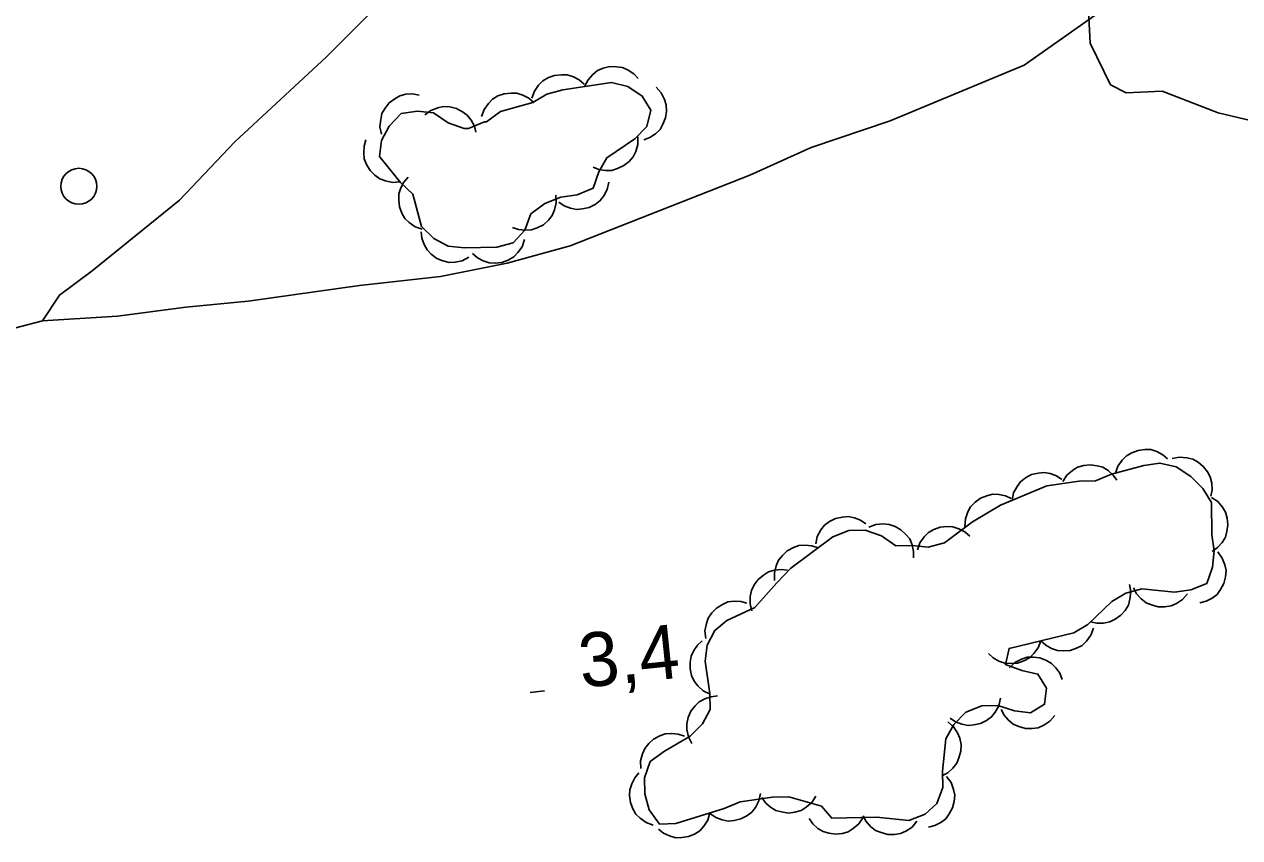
# Model space of a CAD drawing. Extents: x 336540 to 340074, y 5572036 to 5573747.
# Drawn here: x 338457.2 to 338524.7, y 5572582.6 to 5572627.7 of the extents above; entities that cross this region are included whole.
import ezdxf

# ---------------------------------------------------------------- set-up
doc = ezdxf.new("R2010")
doc.units = 0
for name, color, linetype in [('Niveau 2', 7, 'Continuous'), ('Niveau 22', 7, 'Continuous'), ('Niveau 3', 7, 'Continuous'), ('Niveau 36', 7, 'Continuous'), ('Niveau 44', 7, 'Continuous')]:
    doc.layers.add(name, color=color, linetype=linetype)

msp = doc.modelspace()

# ---------------------------------------------------------------- linework, layer by layer
at = {"layer": 'Niveau 2'}
msp.add_lwpolyline([(338552.32, 5572632.44), (338543.83, 5572626.58), (338537.41, 5572622.85), (338532.39, 5572621.93), (338529.84, 5572621.81), (338527.12, 5572621.98), (338523.53, 5572622.82), (338520.42, 5572624.03), (338518.41, 5572623.94), (338517.54, 5572624.38), (338516.41, 5572626.69), (338516.28, 5572629.24)], dxfattribs=at)
at = {"layer": 'Niveau 22'}
for points in [[(338477.87, 5572629.81), (338474.02, 5572625.94), (338468.94, 5572621.21), (338465.86, 5572617.97), (338461.02, 5572614.04), (338459.2, 5572612.7), (338458.26, 5572611.28)], [(338452.79, 5572609.84), (338458.26, 5572611.28), (338462.42, 5572611.54), (338466.21, 5572612.04), (338469.67, 5572612.37), (338475.85, 5572613.24), (338480.35, 5572613.73), (338484.06, 5572614.48), (338487.55, 5572615.44), (338497.52, 5572619.36), (338500.93, 5572620.9), (338505.32, 5572622.38), (338512.76, 5572625.47), (338517.01, 5572628.47)]]:
    msp.add_lwpolyline(points, dxfattribs=at)
at = {"layer": 'Niveau 3'}
msp.add_line((338485.32, 5572590.63), (338486.12, 5572590.72), dxfattribs=at)
at = {"layer": 'Niveau 36'}
msp.add_circle((338460.271, 5572618.742), 1, dxfattribs=at)
at = {"layer": 'Niveau 44'}
for points in [[(338488.35, 5572624.28), (338488.54, 5572624.66), (338488.81, 5572624.95), (338489.06, 5572625.17), (338489.39, 5572625.3), (338489.75, 5572625.39), (338490.13, 5572625.38), (338490.45, 5572625.34), (338490.77, 5572625.19), (338491.08, 5572624.98), (338491.32, 5572624.72)], [(338485.43, 5572623.64), (338485.57, 5572624.03), (338485.8, 5572624.36), (338486.03, 5572624.6), (338486.34, 5572624.78), (338486.68, 5572624.9), (338487.06, 5572624.94), (338487.39, 5572624.94), (338487.73, 5572624.82), (338488.05, 5572624.65), (338488.33, 5572624.42)], [(338482.79, 5572622.32), (338482.91, 5572622.32), (338483.68, 5572622.9), (338485.48, 5572623.39), (338486.26, 5572623.86), (338487.15, 5572624.1), (338489.85, 5572624.5), (338490.75, 5572624.29), (338491.55, 5572623.75), (338492.02, 5572622.97), (338491.81, 5572622.07), (338491.14, 5572621.38), (338489.59, 5572620.33), (338489.15, 5572619.54), (338488.83, 5572618.63), (338487.93, 5572618.27), (338487.04, 5572618.14), (338486.14, 5572617.79), (338485.36, 5572617.21), (338485.04, 5572616.3), (338484.38, 5572615.61), (338483.48, 5572615.37), (338481.68, 5572615.33), (338480.78, 5572615.42), (338479.98, 5572615.85), (338479.3, 5572616.51), (338478.81, 5572618.3), (338478.13, 5572618.96), (338476.97, 5572620.39), (338477.07, 5572621.29), (338477.51, 5572622.09), (338478.17, 5572622.78), (338479.07, 5572622.91), (338479.97, 5572622.82), (338480.77, 5572622.27), (338481.67, 5572621.96), (338481.9, 5572621.96), (338482.79, 5572622.32)], [(338492.32, 5572624.25), (338492.6, 5572623.94), (338492.78, 5572623.57), (338492.88, 5572623.26), (338492.89, 5572622.91), (338492.84, 5572622.54), (338492.69, 5572622.19), (338492.54, 5572621.9), (338492.28, 5572621.66), (338491.97, 5572621.45), (338491.64, 5572621.33)], [(338477.08, 5572621.64), (338476.99, 5572622.05), (338477.03, 5572622.46), (338477.1, 5572622.78), (338477.27, 5572623.09), (338477.5, 5572623.37), (338477.81, 5572623.6), (338478.09, 5572623.77), (338478.43, 5572623.85), (338478.8, 5572623.87), (338479.16, 5572623.81)], [(338482.63, 5572622.62), (338482.77, 5572623.01), (338483.01, 5572623.34), (338483.23, 5572623.58), (338483.54, 5572623.76), (338483.88, 5572623.88), (338484.27, 5572623.92), (338484.59, 5572623.92), (338484.93, 5572623.81), (338485.26, 5572623.64), (338485.53, 5572623.4)], [(338479.48, 5572622.71), (338479.82, 5572622.96), (338480.2, 5572623.1), (338480.52, 5572623.17), (338480.87, 5572623.15), (338481.23, 5572623.06), (338481.57, 5572622.87), (338481.84, 5572622.69), (338482.05, 5572622.41), (338482.23, 5572622.08), (338482.32, 5572621.74)], [(338478.1, 5572618.99), (338477.69, 5572618.95), (338477.29, 5572619.04), (338476.98, 5572619.15), (338476.7, 5572619.36), (338476.44, 5572619.62), (338476.25, 5572619.96), (338476.12, 5572620.26), (338476.09, 5572620.61), (338476.11, 5572620.98), (338476.21, 5572621.32)], [(338491.3, 5572621.49), (338491.3, 5572621.07), (338491.19, 5572620.68), (338491.05, 5572620.38), (338490.82, 5572620.12), (338490.53, 5572619.89), (338490.18, 5572619.73), (338489.87, 5572619.62), (338489.52, 5572619.62), (338489.15, 5572619.67), (338488.82, 5572619.81)], [(338479.34, 5572616.36), (338478.95, 5572616.49), (338478.62, 5572616.73), (338478.38, 5572616.96), (338478.2, 5572617.26), (338478.07, 5572617.61), (338478.03, 5572617.99), (338478.03, 5572618.32), (338478.14, 5572618.65), (338478.32, 5572618.98), (338478.55, 5572619.25)], [(338489.7, 5572618.98), (338489.61, 5572618.57), (338489.41, 5572618.22), (338489.22, 5572617.95), (338488.93, 5572617.74), (338488.6, 5572617.57), (338488.23, 5572617.49), (338487.91, 5572617.46), (338487.56, 5572617.53), (338487.21, 5572617.66), (338486.92, 5572617.86)], [(338486.76, 5572618.25), (338486.78, 5572617.83), (338486.68, 5572617.44), (338486.55, 5572617.13), (338486.34, 5572616.86), (338486.06, 5572616.61), (338485.72, 5572616.44), (338485.41, 5572616.32), (338485.06, 5572616.3), (338484.69, 5572616.34), (338484.35, 5572616.46)], [(338481.93, 5572614.8), (338481.56, 5572614.61), (338481.16, 5572614.53), (338480.83, 5572614.52), (338480.48, 5572614.6), (338480.15, 5572614.74), (338479.84, 5572614.98), (338479.61, 5572615.21), (338479.44, 5572615.52), (338479.32, 5572615.87), (338479.28, 5572616.22)], [(338485.02, 5572615.78), (338484.88, 5572615.39), (338484.65, 5572615.06), (338484.42, 5572614.82), (338484.11, 5572614.64), (338483.76, 5572614.52), (338483.38, 5572614.48), (338483.06, 5572614.49), (338482.72, 5572614.6), (338482.4, 5572614.77), (338482.12, 5572615.01)], [(338517.83, 5572602.81), (338517.96, 5572603.21), (338518.2, 5572603.54), (338518.43, 5572603.78), (338518.73, 5572603.95), (338519.08, 5572604.08), (338519.46, 5572604.12), (338519.78, 5572604.12), (338520.12, 5572604.01), (338520.45, 5572603.83), (338520.72, 5572603.6)], [(338499.02, 5572596.73), (338499.8, 5572597.53), (338502.13, 5572599.27), (338503.02, 5572599.62), (338503.92, 5572599.64), (338504.83, 5572599.33), (338505.63, 5572598.78), (338506.53, 5572598.8), (338507.43, 5572598.71), (338508.33, 5572598.95), (338509.88, 5572600.11), (338511.44, 5572601.04), (338514.01, 5572602.11), (338515.81, 5572602.37), (338516.71, 5572602.39), (338517.6, 5572602.75), (338519.4, 5572603.24), (338520.29, 5572603.37), (338521.2, 5572603.17), (338522, 5572602.62), (338522.68, 5572601.96), (338523.15, 5572601.19), (338523.18, 5572599.39), (338523.31, 5572598.5), (338523.21, 5572597.6), (338522.89, 5572596.69), (338522, 5572596.33), (338521.1, 5572596.2), (338519.29, 5572596.39), (338518.4, 5572596.14), (338517.62, 5572595.68), (338516.29, 5572594.41), (338515.51, 5572593.94), (338511.92, 5572593.08), (338511.71, 5572592.18), (338512.62, 5572591.86), (338513.52, 5572591.66), (338513.99, 5572590.88), (338513.89, 5572589.98), (338513.11, 5572589.51), (338512.21, 5572589.61), (338511.3, 5572589.92), (338510.4, 5572589.9), (338509.51, 5572589.55), (338508.85, 5572588.86), (338508.41, 5572588.06), (338508.22, 5572586.26), (338508.23, 5572585.36), (338507.91, 5572584.46), (338507.25, 5572583.88), (338506.35, 5572583.53), (338504.55, 5572583.71), (338502.07, 5572583.66), (338501.5, 5572584.32), (338499.69, 5572584.84), (338498.79, 5572584.82), (338496.99, 5572584.56), (338496.1, 5572584.2), (338493.41, 5572583.35), (338492.51, 5572583.33), (338491.93, 5572584.11), (338491.69, 5572585), (338491.68, 5572585.9), (338492, 5572586.8), (338492.78, 5572587.38), (338494.22, 5572588.2), (338494.89, 5572588.89), (338495.32, 5572589.68), (338495.31, 5572590.58), (338495.05, 5572592.37), (338495.15, 5572593.27), (338495.58, 5572594.07), (338496.25, 5572594.64), (338497.81, 5572595.35), (338499.02, 5572596.73)], [(338514.91, 5572602.35), (338515.13, 5572602.7), (338515.44, 5572602.96), (338515.72, 5572603.14), (338516.06, 5572603.24), (338516.42, 5572603.28), (338516.8, 5572603.22), (338517.12, 5572603.14), (338517.42, 5572602.96), (338517.7, 5572602.71), (338517.9, 5572602.42)], [(338520.97, 5572603.62), (338521.38, 5572603.7), (338521.79, 5572603.67), (338522.11, 5572603.59), (338522.41, 5572603.42), (338522.7, 5572603.19), (338522.93, 5572602.88), (338523.09, 5572602.6), (338523.17, 5572602.25), (338523.19, 5572601.88), (338523.12, 5572601.53)], [(338512.08, 5572601.31), (338512.17, 5572601.72), (338512.36, 5572602.08), (338512.55, 5572602.34), (338512.83, 5572602.56), (338513.16, 5572602.73), (338513.53, 5572602.81), (338513.86, 5572602.85), (338514.2, 5572602.79), (338514.55, 5572602.66), (338514.85, 5572602.46)], [(338509.46, 5572599.86), (338509.49, 5572600.28), (338509.63, 5572600.66), (338509.78, 5572600.95), (338510.03, 5572601.2), (338510.33, 5572601.42), (338510.68, 5572601.56), (338511, 5572601.64), (338511.35, 5572601.63), (338511.71, 5572601.55), (338512.04, 5572601.4)], [(338523.15, 5572601.47), (338523.5, 5572601.24), (338523.76, 5572600.93), (338523.93, 5572600.65), (338524.03, 5572600.31), (338524.07, 5572599.95), (338524.01, 5572599.57), (338523.93, 5572599.25), (338523.74, 5572598.96), (338523.49, 5572598.68), (338523.2, 5572598.47)], [(338501.18, 5572598.89), (338501.27, 5572599.3), (338501.47, 5572599.66), (338501.67, 5572599.92), (338501.95, 5572600.13), (338502.28, 5572600.29), (338502.66, 5572600.37), (338502.98, 5572600.4), (338503.33, 5572600.33), (338503.67, 5572600.2), (338503.97, 5572599.99)], [(338504.14, 5572599.81), (338504.52, 5572599.96), (338504.93, 5572599.99), (338505.26, 5572599.97), (338505.59, 5572599.86), (338505.91, 5572599.67), (338506.19, 5572599.41), (338506.4, 5572599.16), (338506.53, 5572598.83), (338506.61, 5572598.47), (338506.61, 5572598.11)], [(338506.83, 5572598.55), (338506.97, 5572598.95), (338507.21, 5572599.27), (338507.44, 5572599.51), (338507.74, 5572599.69), (338508.09, 5572599.81), (338508.47, 5572599.85), (338508.8, 5572599.84), (338509.13, 5572599.73), (338509.46, 5572599.56), (338509.73, 5572599.32)], [(338498.9, 5572596.86), (338498.89, 5572597.28), (338498.99, 5572597.67), (338499.11, 5572597.98), (338499.33, 5572598.25), (338499.6, 5572598.5), (338499.94, 5572598.68), (338500.25, 5572598.79), (338500.6, 5572598.81), (338500.97, 5572598.77), (338501.31, 5572598.66)], [(338523.5, 5572598.44), (338523.75, 5572598.1), (338523.89, 5572597.72), (338523.96, 5572597.4), (338523.93, 5572597.05), (338523.84, 5572596.69), (338523.65, 5572596.35), (338523.47, 5572596.08), (338523.19, 5572595.87), (338522.86, 5572595.7), (338522.51, 5572595.61)], [(338497.64, 5572595.16), (338497.54, 5572595.56), (338497.55, 5572595.97), (338497.61, 5572596.3), (338497.77, 5572596.61), (338497.99, 5572596.91), (338498.28, 5572597.15), (338498.56, 5572597.33), (338498.9, 5572597.42), (338499.26, 5572597.46), (338499.62, 5572597.42)], [(338518.61, 5572596.63), (338518.68, 5572596.22), (338518.63, 5572595.81), (338518.54, 5572595.49), (338518.36, 5572595.19), (338518.12, 5572594.92), (338517.8, 5572594.7), (338517.51, 5572594.55), (338517.16, 5572594.49), (338516.79, 5572594.48), (338516.44, 5572594.56)], [(338521.82, 5572596.12), (338521.55, 5572595.8), (338521.21, 5572595.58), (338520.91, 5572595.44), (338520.56, 5572595.39), (338520.19, 5572595.39), (338519.82, 5572595.5), (338519.52, 5572595.62), (338519.25, 5572595.84), (338519, 5572596.12), (338518.83, 5572596.44)], [(338495.08, 5572593.64), (338495.03, 5572594.06), (338495.11, 5572594.46), (338495.21, 5572594.77), (338495.41, 5572595.06), (338495.67, 5572595.32), (338496, 5572595.52), (338496.3, 5572595.66), (338496.65, 5572595.7), (338497.02, 5572595.68), (338497.36, 5572595.59)], [(338516.6, 5572594.2), (338516.45, 5572593.81), (338516.21, 5572593.49), (338515.97, 5572593.25), (338515.66, 5572593.09), (338515.31, 5572592.97), (338514.93, 5572592.95), (338514.6, 5572592.96), (338514.27, 5572593.08), (338513.95, 5572593.26), (338513.68, 5572593.5)], [(338495.32, 5572590.54), (338494.94, 5572590.73), (338494.64, 5572591), (338494.43, 5572591.26), (338494.29, 5572591.58), (338494.21, 5572591.94), (338494.22, 5572592.32), (338494.26, 5572592.65), (338494.41, 5572592.97), (338494.62, 5572593.27), (338494.88, 5572593.51)], [(338513.68, 5572593.5), (338513.54, 5572593.11), (338513.29, 5572592.79), (338513.05, 5572592.56), (338512.74, 5572592.39), (338512.39, 5572592.27), (338512.01, 5572592.25), (338511.69, 5572592.26), (338511.35, 5572592.38), (338511.03, 5572592.56), (338510.77, 5572592.8)], [(338511.94, 5572592.01), (338512.24, 5572592.3), (338512.6, 5572592.48), (338512.92, 5572592.59), (338513.27, 5572592.6), (338513.63, 5572592.55), (338513.99, 5572592.41), (338514.28, 5572592.25), (338514.52, 5572592), (338514.73, 5572591.7), (338514.86, 5572591.36)], [(338494.3, 5572587.8), (338494.11, 5572588.18), (338494.03, 5572588.58), (338494.02, 5572588.9), (338494.1, 5572589.25), (338494.25, 5572589.59), (338494.49, 5572589.89), (338494.71, 5572590.12), (338495.02, 5572590.29), (338495.37, 5572590.4), (338495.73, 5572590.44)], [(338511.44, 5572590.31), (338511.35, 5572589.9), (338511.15, 5572589.55), (338510.95, 5572589.28), (338510.67, 5572589.08), (338510.33, 5572588.91), (338509.96, 5572588.83), (338509.64, 5572588.8), (338509.29, 5572588.87), (338508.95, 5572589.01), (338508.65, 5572589.21)], [(338514.45, 5572589.36), (338514.18, 5572589.04), (338513.84, 5572588.82), (338513.54, 5572588.68), (338513.19, 5572588.63), (338512.82, 5572588.64), (338512.45, 5572588.75), (338512.15, 5572588.87), (338511.88, 5572589.09), (338511.64, 5572589.37), (338511.47, 5572589.69)], [(338508.51, 5572589), (338508.83, 5572588.73), (338509.05, 5572588.39), (338509.19, 5572588.09), (338509.25, 5572587.74), (338509.24, 5572587.37), (338509.13, 5572587), (338509.01, 5572586.7), (338508.79, 5572586.43), (338508.51, 5572586.18), (338508.19, 5572586.01)], [(338491.48, 5572586.41), (338491.46, 5572586.83), (338491.56, 5572587.23), (338491.69, 5572587.53), (338491.91, 5572587.81), (338492.18, 5572588.05), (338492.52, 5572588.23), (338492.83, 5572588.34), (338493.18, 5572588.36), (338493.55, 5572588.32), (338493.89, 5572588.21)], [(338492.16, 5572583.27), (338491.76, 5572583.41), (338491.43, 5572583.65), (338491.19, 5572583.87), (338491.02, 5572584.18), (338490.89, 5572584.53), (338490.85, 5572584.91), (338490.86, 5572585.23), (338490.97, 5572585.57), (338491.14, 5572585.9), (338491.37, 5572586.17)], [(338508.45, 5572585.97), (338508.7, 5572585.64), (338508.83, 5572585.25), (338508.9, 5572584.93), (338508.87, 5572584.58), (338508.78, 5572584.22), (338508.59, 5572583.89), (338508.4, 5572583.62), (338508.12, 5572583.41), (338507.79, 5572583.24), (338507.44, 5572583.15)], [(338498.12, 5572585.02), (338498.03, 5572584.61), (338497.83, 5572584.25), (338497.64, 5572583.99), (338497.35, 5572583.78), (338497.02, 5572583.61), (338496.65, 5572583.53), (338496.33, 5572583.49), (338495.98, 5572583.56), (338495.63, 5572583.69), (338495.34, 5572583.89)], [(338501.19, 5572584.87), (338500.96, 5572584.52), (338500.65, 5572584.26), (338500.37, 5572584.08), (338500.03, 5572583.98), (338499.67, 5572583.94), (338499.29, 5572584), (338498.97, 5572584.08), (338498.67, 5572584.27), (338498.39, 5572584.51), (338498.19, 5572584.81)], [(338495.31, 5572583.95), (338495.19, 5572583.55), (338494.97, 5572583.21), (338494.75, 5572582.96), (338494.46, 5572582.77), (338494.11, 5572582.63), (338493.74, 5572582.58), (338493.41, 5572582.57), (338493.07, 5572582.67), (338492.74, 5572582.82), (338492.45, 5572583.05)], [(338503.81, 5572583.7), (338503.58, 5572583.34), (338503.27, 5572583.08), (338502.99, 5572582.9), (338502.66, 5572582.81), (338502.29, 5572582.77), (338501.91, 5572582.82), (338501.59, 5572582.91), (338501.3, 5572583.09), (338501.02, 5572583.34), (338500.81, 5572583.63)], [(338506.8, 5572583.49), (338506.53, 5572583.16), (338506.19, 5572582.94), (338505.89, 5572582.8), (338505.55, 5572582.74), (338505.18, 5572582.75), (338504.81, 5572582.85), (338504.5, 5572582.97), (338504.23, 5572583.19), (338503.99, 5572583.47), (338503.81, 5572583.78)]]:
    msp.add_lwpolyline(points, dxfattribs=at)

# ---------------------------------------------------------------- texts
at = {"layer": 'Niveau 3'}
msp.add_text('3,4    ', height=3, rotation=5.88941, dxfattribs=at).set_placement((338488.18, 5572590.89))

doc.saveas('drawing.dxf')
